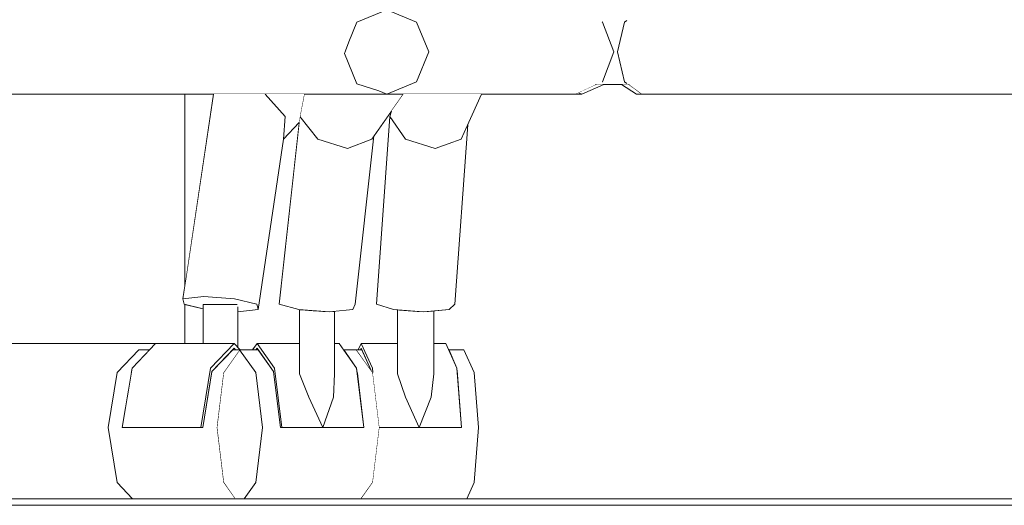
# Model space of a CAD drawing. Header units: millimetres. Extents: x -30280 to 100171, y -17460 to 4378.
# Tile 269 of 281: x 83767 to 84072, y -9810 to -9660. Entities that reach past the tile are written whole.
import ezdxf

# ---------------------------------------------------------------- set-up
doc = ezdxf.new("R2010")
doc.units = ezdxf.units.MM
doc.header["$MEASUREMENT"] = 0
doc.linetypes.add('Wipeout_Contour', pattern=[1000, 0, -1000])
for name, color, linetype in [('Nuevo_08_E_Envans secs', 7, 'Continuous'), ('Nuevo_09_EI_Mobiliari general', 7, 'Continuous'), ('Nuevo_14_PAV_Soft Light Grey 0554', 7, 'Continuous'), ('Nuevo_Ventanas Archicad', 7, 'Continuous')]:
    doc.layers.add(name, color=color, linetype=linetype)
for name, color, linetype, lineweight in [('Nuevo_09_EI_Mobiliari general_Pluma_Nº__1', 7, 'Continuous', 5), ('Nuevo_09_EI_Mobiliari general_Pluma_Nº__24', 252, 'Continuous', 5), ('Nuevo_14_PAV_Soft Light Grey 0554_Pluma_Nº__29', 7, 'Continuous', 20), ('Nuevo_Ventanas Archicad_Pluma_Nº__1', 7, 'Continuous', 5)]:
    doc.layers.add(name, color=color, linetype=linetype, lineweight=lineweight)

# ---------------------------------------------------------------- blocks, each defined once
blk = doc.blocks.new('Elem Sección_251_3', base_point=(91863.52, -13459.98))
at = {"color": 254, "linetype": 'Wipeout_Contour', "lineweight": 0, "ltscale": 253143.62769}
blk.add_wipeout([(83818.41, -9742.09), (83827.26, -9682.98), (83818.41, -9682.98)], dxfattribs=at).dxf.layer = 'Nuevo_Ventanas Archicad'
at = {"color": 254, "linetype": 'Wipeout_Contour', "lineweight": 0, "ltscale": 759694.96607}
blk.add_wipeout([(83834.76, -9750.23), (83834.76, -9759.98), (83853.85, -9759.98), (83853.85, -9749.57), (83853.66, -9749.55), (83847.52, -9747.88), (83853.75, -9691.8), (83848.9, -9696.86), (83841.01, -9749.55)], dxfattribs=at).dxf.layer = 'Nuevo_Ventanas Archicad'
at = {"color": 254, "linetype": 'Wipeout_Contour', "lineweight": 0, "ltscale": 337547.522932}
blk.add_wipeout([(83818.41, -9759.98), (83824.05, -9759.98), (83824.05, -9749.31), (83818.41, -9747.94)], dxfattribs=at).dxf.layer = 'Nuevo_Ventanas Archicad'
at = {"color": 254, "linetype": 'Wipeout_Contour', "lineweight": 0, "ltscale": 1096042.197567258}
blk.add_wipeout([(83668.56, -9802.95), (83657.06, -9807.98), (83802.24, -9807.98), (83797.43, -9802.95), (83794.64, -9785.98), (83797.43, -9769.01), (83804.15, -9761.98), (83807.44, -9761.98), (83809.35, -9759.98), (83674.92, -9759.98), (83674.92, -9782.08), (83676.45, -9785.98), (83675.21, -9785.98)], dxfattribs=at).dxf.layer = 'Nuevo_Ventanas Archicad'
at = {"color": 254, "linetype": 'Wipeout_Contour', "lineweight": 0, "ltscale": 1096071.866756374}
blk.add_wipeout([(83674.92, -9749.2), (83674.92, -9759.98), (83818.41, -9759.98), (83818.41, -9747.94), (83818.14, -9747.88), (83817.8, -9746.2), (83818.41, -9742.09), (83818.41, -9682.98), (83737.95, -9682.98), (83699.62, -9699.75), (83681.55, -9750.25), (83680.44, -9750.08), (83680.38, -9750.25)], dxfattribs=at).dxf.layer = 'Nuevo_Ventanas Archicad'
at = {"color": 254, "linetype": 'Wipeout_Contour', "lineweight": 0, "ltscale": 422017.299741}
blk.add_wipeout([(83840.73, -9759.98), (83834.76, -9759.98), (83834.76, -9761.18), (83835.53, -9761.98), (83839.31, -9761.98)], dxfattribs=at).dxf.layer = 'Nuevo_Ventanas Archicad'
at = {"layer": 'Nuevo_Ventanas Archicad_Pluma_Nº__1', "color": 7, "linetype": 'Continuous', "lineweight": 5}
for p, q in [((83818.41, -9682.98), (83818.41, -9742.09)), ((83818.41, -9747.94), (83818.41, -9759.98)), ((83809.35, -9759.98), (83674.92, -9759.98))]:
    blk.add_line(p, q, dxfattribs=at)
blk = doc.blocks.new('Elem Sección_291_3', base_point=(91863.52, -13459.98))
at = {"color": 254, "linetype": 'Wipeout_Contour', "lineweight": 0, "ltscale": 2283097.822664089}
blk.add_wipeout([(83900.05, -9749.55), (83895.33, -9749.97), (83895.33, -9759.98), (83899.03, -9759.98), (83899.94, -9761.98), (83904.63, -9761.98), (83907.84, -9769.01), (83909.16, -9785.98), (83907.84, -9802.95), (83905.54, -9807.98), (84146.63, -9807.98), (84138.11, -9802.95), (84133.18, -9785.98), (84138.11, -9769.01), (84143.16, -9766.02), (84143.16, -9749.97), (84139.75, -9750.25), (84136.5, -9749.55), (84122.72, -9697.6), (84097.94, -9682.98), (83958.01, -9682.98), (83953.35, -9679.98), (83947.86, -9679.98), (83941.09, -9682.98), (83910.14, -9682.98), (83905.83, -9692.44), (83901.87, -9747.88)], dxfattribs=at).dxf.layer = 'Nuevo_08_E_Envans secs'
at = {"color": 254, "linetype": 'Wipeout_Contour', "lineweight": 0, "ltscale": 1266577.301644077}
blk.add_wipeout([(83870.29, -9749.55), (83864.7, -9750.1), (83864.7, -9759.98), (83866.06, -9759.98), (83867.48, -9761.98), (83871.97, -9761.98), (83872.88, -9759.98), (83884.13, -9759.98), (83884.13, -9749.65), (83882.88, -9749.55), (83877.59, -9747.88), (83881.73, -9689.89), (83882.23, -9688.29), (83876.81, -9695.93), (83871.04, -9747.88)], dxfattribs=at).dxf.layer = 'Nuevo_08_E_Envans secs'
blk = doc.blocks.new('Elem Sección_292_3', base_point=(91863.52, -13459.98))
at = {"color": 254, "linetype": 'Wipeout_Contour', "lineweight": 0, "ltscale": 1352067.91785732}
blk.add_wipeout([(83944.81, -9659.79), (83947.41, -9660.72), (83947.54, -9660.78), (83950.99, -9669.98), (83947.54, -9679.17), (83947.41, -9679.23), (83945.33, -9679.98), (83955.69, -9679.98), (83955.02, -9679.71), (83954.29, -9679.17), (83952.16, -9669.98), (83954.29, -9660.78), (83955.02, -9660.25), (83959.61, -9658.4), (83959.61, -9509.98), (83944.81, -9509.98)], dxfattribs=at).dxf.layer = 'Nuevo_09_EI_Mobiliari general'
at = {"color": 254, "linetype": 'Wipeout_Contour', "lineweight": 0, "ltscale": 337661.007778}
blk.add_wipeout([(83847.52, -9747.88), (83853.66, -9749.55), (83859.52, -9696.86), (83853.96, -9689.89)], dxfattribs=at).dxf.layer = 'Nuevo_09_EI_Mobiliari general'
at = {"color": 254, "linetype": 'Wipeout_Contour', "lineweight": 0, "ltscale": 337711.751116}
blk.add_wipeout([(83840.29, -9802.95), (83836.72, -9807.98), (83872.91, -9807.98), (83876.48, -9802.95)], dxfattribs=at).dxf.layer = 'Nuevo_09_EI_Mobiliari general'
at = {"color": 254, "linetype": 'Wipeout_Contour', "lineweight": 0, "ltscale": 506872.736166}
blk.add_wipeout([(83938.82, -9656.98), (83880.79, -9656.98), (83889.98, -9660.78), (83947.54, -9660.78), (83947.41, -9660.72), (83944.81, -9659.79)], dxfattribs=at).dxf.layer = 'Nuevo_09_EI_Mobiliari general'
at = {"color": 254, "linetype": 'Wipeout_Contour', "lineweight": 0, "ltscale": 591894.237162}
blk.add_wipeout([(83954.29, -9679.17), (83955.02, -9679.71), (83955.69, -9679.98), (83955.38, -9679.98), (83959.43, -9682.98), (84112.89, -9682.98), (84108.33, -9679.17)], dxfattribs=at).dxf.layer = 'Nuevo_09_EI_Mobiliari general'
at = {"color": 254, "linetype": 'Wipeout_Contour', "lineweight": 0, "ltscale": 253240.67542}
blk.add_wipeout([(83855.28, -9682.98), (83853.96, -9689.89), (83858.87, -9682.98)], dxfattribs=at).dxf.layer = 'Nuevo_09_EI_Mobiliari general'
at = {"color": 254, "linetype": 'Wipeout_Contour', "lineweight": 0, "ltscale": 337692.571024}
blk.add_wipeout([(83853.66, -9749.55), (83863.1, -9750.25), (83868.71, -9699.75), (83859.52, -9696.86)], dxfattribs=at).dxf.layer = 'Nuevo_09_EI_Mobiliari general'
at = {"layer": 'Nuevo_09_EI_Mobiliari general_Pluma_Nº__1', "color": 7, "linetype": 'Continuous', "lineweight": 5}
blk.add_line((84112.89, -9682.98), (83959.43, -9682.98), dxfattribs=at)
at = {"color": 254, "linetype": 'Wipeout_Contour', "lineweight": 0, "ltscale": 337436.562259}
blk.add_wipeout([(83732.14, -9656.98), (83732.86, -9660.78), (83871.59, -9660.78), (83880.79, -9656.98)], dxfattribs=at).dxf.layer = 'Nuevo_09_EI_Mobiliari general'
at = {"color": 254, "linetype": 'Wipeout_Contour', "lineweight": 0, "ltscale": 337901.342755}
blk.add_wipeout([(83889.98, -9660.78), (83893.79, -9669.98), (83950.99, -9669.98), (83947.54, -9660.78)], dxfattribs=at).dxf.layer = 'Nuevo_09_EI_Mobiliari general'
at = {"color": 254, "linetype": 'Wipeout_Contour', "lineweight": 0, "ltscale": 337725.647555}
blk.add_wipeout([(83863.1, -9750.25), (83870.29, -9749.55), (83876.15, -9696.86), (83868.71, -9699.75)], dxfattribs=at).dxf.layer = 'Nuevo_09_EI_Mobiliari general'
at = {"color": 254, "linetype": 'Wipeout_Contour', "lineweight": 0, "ltscale": 337685.962346}
blk.add_wipeout([(83856.69, -9749.78), (83853.85, -9749.57), (83853.85, -9769.36), (83856.69, -9776.58)], dxfattribs=at).dxf.layer = 'Nuevo_09_EI_Mobiliari general'
at = {"layer": 'Nuevo_09_EI_Mobiliari general_Pluma_Nº__1', "color": 7, "linetype": 'Continuous', "lineweight": 5}
for p, q in [((83947.41, -9660.72), (83947.54, -9660.78)), ((83847.52, -9747.88), (83853.66, -9749.55))]:
    blk.add_line(p, q, dxfattribs=at)
at = {"layer": 'Nuevo_09_EI_Mobiliari general_Pluma_Nº__24', "color": 252, "linetype": 'Continuous', "lineweight": 5}
blk.add_line((83880.79, -9656.98), (83889.98, -9660.78), dxfattribs=at)
at = {"color": 254, "linetype": 'Wipeout_Contour', "lineweight": 0, "ltscale": 421853.065684}
blk.add_wipeout([(83871.59, -9660.78), (83732.86, -9660.78), (83734.6, -9669.98), (83867.94, -9669.98), (83869.08, -9666.86)], dxfattribs=at).dxf.layer = 'Nuevo_09_EI_Mobiliari general'
at = {"color": 254, "linetype": 'Wipeout_Contour', "lineweight": 0, "ltscale": 337905.551866}
blk.add_wipeout([(83893.79, -9669.98), (83889.98, -9679.17), (83947.54, -9679.17), (83950.99, -9669.98)], dxfattribs=at).dxf.layer = 'Nuevo_09_EI_Mobiliari general'
at = {"color": 254, "linetype": 'Wipeout_Contour', "lineweight": 0, "ltscale": 337740.829146}
blk.add_wipeout([(83876.15, -9696.86), (83870.29, -9749.55), (83871.04, -9747.88), (83876.81, -9695.93)], dxfattribs=at).dxf.layer = 'Nuevo_09_EI_Mobiliari general'
at = {"color": 254, "linetype": 'Wipeout_Contour', "lineweight": 0, "ltscale": 337702.23505}
blk.add_wipeout([(83861.04, -9750.1), (83856.69, -9749.78), (83856.69, -9776.58), (83861.04, -9785.98)], dxfattribs=at).dxf.layer = 'Nuevo_09_EI_Mobiliari general'
at = {"color": 254, "linetype": 'Wipeout_Contour', "lineweight": 0, "ltscale": 337722.877393}
blk.add_wipeout([(83864.7, -9750.1), (83864.36, -9750.13), (83864.36, -9776.58), (83864.7, -9769.36)], dxfattribs=at).dxf.layer = 'Nuevo_09_EI_Mobiliari general'
at = {"layer": 'Nuevo_09_EI_Mobiliari general_Pluma_Nº__1', "color": 7, "linetype": 'Continuous', "lineweight": 5}
blk.add_line((83870.29, -9749.55), (83871.04, -9747.88), dxfattribs=at)
at = {"layer": 'Nuevo_09_EI_Mobiliari general_Pluma_Nº__24', "color": 252, "linetype": 'Continuous', "lineweight": 5}
for p, q in [((83880.79, -9656.98), (83871.59, -9660.78)), ((83889.98, -9660.78), (83893.79, -9669.98))]:
    blk.add_line(p, q, dxfattribs=at)
at = {"color": 254, "linetype": 'Wipeout_Contour', "lineweight": 0, "ltscale": 338341.366945}
blk.add_wipeout([(83954.29, -9660.78), (83952.16, -9669.98), (84107.61, -9669.98), (84111.15, -9660.78)], dxfattribs=at).dxf.layer = 'Nuevo_09_EI_Mobiliari general'
at = {"color": 254, "linetype": 'Wipeout_Contour', "lineweight": 0, "ltscale": 421859.5255}
blk.add_wipeout([(83867.94, -9669.98), (83734.6, -9669.98), (83736.34, -9679.17), (83871.32, -9679.17), (83867.79, -9670.41)], dxfattribs=at).dxf.layer = 'Nuevo_09_EI_Mobiliari general'
at = {"color": 254, "linetype": 'Wipeout_Contour', "lineweight": 0, "ltscale": 591389.598293}
blk.add_wipeout([(83889.98, -9679.17), (83880.79, -9682.98), (83939.23, -9682.98), (83945.78, -9679.98), (83945.33, -9679.98), (83947.41, -9679.23), (83947.54, -9679.17)], dxfattribs=at).dxf.layer = 'Nuevo_09_EI_Mobiliari general'
at = {"color": 254, "linetype": 'Wipeout_Contour', "lineweight": 0, "ltscale": 337673.054821}
blk.add_wipeout([(83858.87, -9682.98), (83853.96, -9689.89), (83859.52, -9696.86), (83869.37, -9682.98)], dxfattribs=at).dxf.layer = 'Nuevo_09_EI_Mobiliari general'
at = {"color": 254, "linetype": 'Wipeout_Contour', "lineweight": 0, "ltscale": 422145.343707}
blk.add_wipeout([(83861.04, -9785.98), (83864.36, -9776.58), (83864.36, -9750.13), (83863.1, -9750.25), (83861.04, -9750.1)], dxfattribs=at).dxf.layer = 'Nuevo_09_EI_Mobiliari general'
at = {"layer": 'Nuevo_09_EI_Mobiliari general_Pluma_Nº__1', "color": 7, "linetype": 'Continuous', "lineweight": 5}
for p, q in [((83945.78, -9679.98), (83939.23, -9682.98)), ((83947.54, -9679.17), (83947.41, -9679.23)), ((83847.52, -9747.88), (83853.96, -9689.89)), ((83853.66, -9749.55), (83863.1, -9750.25)), ((83863.1, -9750.25), (83870.29, -9749.55))]:
    blk.add_line(p, q, dxfattribs=at)
at = {"layer": 'Nuevo_09_EI_Mobiliari general_Pluma_Nº__24', "color": 252, "linetype": 'Continuous', "lineweight": 5}
blk.add_line((83893.79, -9669.98), (83889.98, -9679.17), dxfattribs=at)
at = {"layer": 'Nuevo_09_EI_Mobiliari general_Pluma_Nº__24', "color": 252, "linetype": 'Continuous', "lineweight": 5, "flags": 128}
blk.add_lwpolyline([(83871.59, -9660.78), (83869.08, -9666.86), (83867.79, -9670.41)], dxfattribs=at)
at = {"color": 254, "linetype": 'Wipeout_Contour', "lineweight": 0, "ltscale": 507379.522055}
blk.add_wipeout([(83955.02, -9660.25), (83954.29, -9660.78), (84111.15, -9660.78), (84116.87, -9656.98), (83960.9, -9656.98), (83959.61, -9658.4)], dxfattribs=at).dxf.layer = 'Nuevo_09_EI_Mobiliari general'
at = {"color": 254, "linetype": 'Wipeout_Contour', "lineweight": 0, "ltscale": 338342.756975}
blk.add_wipeout([(83952.16, -9669.98), (83954.29, -9679.17), (84108.33, -9679.17), (84107.61, -9669.98)], dxfattribs=at).dxf.layer = 'Nuevo_09_EI_Mobiliari general'
at = {"color": 254, "linetype": 'Wipeout_Contour', "lineweight": 0, "ltscale": 337710.257015}
blk.add_wipeout([(83869.37, -9682.98), (83859.52, -9696.86), (83868.71, -9699.75), (83880.61, -9682.98)], dxfattribs=at).dxf.layer = 'Nuevo_09_EI_Mobiliari general'
at = {"color": 254, "linetype": 'Wipeout_Contour', "lineweight": 0, "ltscale": 337717.839602}
blk.add_wipeout([(83876.48, -9802.95), (83878.54, -9785.98), (83842.36, -9785.98), (83840.29, -9802.95)], dxfattribs=at).dxf.layer = 'Nuevo_09_EI_Mobiliari general'
at = {"layer": 'Nuevo_09_EI_Mobiliari general_Pluma_Nº__1', "color": 7, "linetype": 'Continuous', "lineweight": 5}
for p, q in [((83954.29, -9660.78), (83955.02, -9660.25)), ((83947.54, -9660.78), (83950.99, -9669.98)), ((83952.16, -9669.98), (83954.29, -9660.78)), ((83950.99, -9669.98), (83947.54, -9679.17)), ((83954.29, -9679.17), (83952.16, -9669.98)), ((83945.33, -9679.98), (83955.69, -9679.98)), ((83955.02, -9679.71), (83954.29, -9679.17)), ((83959.43, -9682.98), (83955.38, -9679.98)), ((83853.96, -9689.89), (83859.52, -9696.86)), ((83872.91, -9807.98), (83876.48, -9802.95))]:
    blk.add_line(p, q, dxfattribs=at)
at = {"color": 254, "linetype": 'Wipeout_Contour', "lineweight": 0, "ltscale": 422180.658961}
blk.add_wipeout([(83880.61, -9682.98), (83868.71, -9699.75), (83876.15, -9696.86), (83886, -9682.98), (83880.79, -9682.98)], dxfattribs=at).dxf.layer = 'Nuevo_09_EI_Mobiliari general'
at = {"color": 254, "linetype": 'Wipeout_Contour', "lineweight": 0, "ltscale": 422061.982617}
blk.add_wipeout([(83845.87, -9769.01), (83840.29, -9769.01), (83842.36, -9785.98), (83847.93, -9785.98), (83845.9, -9769.26)], dxfattribs=at).dxf.layer = 'Nuevo_09_EI_Mobiliari general'
at = {"color": 254, "linetype": 'Wipeout_Contour', "lineweight": 0, "ltscale": 337772.240847}
blk.add_wipeout([(83876.48, -9769.01), (83871.64, -9769.01), (83873.7, -9785.98), (83878.54, -9785.98)], dxfattribs=at).dxf.layer = 'Nuevo_09_EI_Mobiliari general'
at = {"layer": 'Nuevo_09_EI_Mobiliari general_Pluma_Nº__1', "color": 7, "linetype": 'Continuous', "lineweight": 5}
for p, q in [((83871.04, -9747.88), (83876.81, -9695.93)), ((83859.52, -9696.86), (83868.71, -9699.75)), ((83868.71, -9699.75), (83876.15, -9696.86)), ((83876.48, -9802.95), (83878.54, -9785.98))]:
    blk.add_line(p, q, dxfattribs=at)
at = {"color": 254, "linetype": 'Wipeout_Contour', "lineweight": 0, "ltscale": 506317.476298}
blk.add_wipeout([(83871.32, -9679.17), (83736.34, -9679.17), (83737.06, -9682.98), (83880.79, -9682.98), (83878.31, -9681.95), (83871.59, -9679.84)], dxfattribs=at).dxf.layer = 'Nuevo_09_EI_Mobiliari general'
at = {"color": 254, "linetype": 'Wipeout_Contour', "lineweight": 0, "ltscale": 422042.302233}
blk.add_wipeout([(83835.3, -9761.98), (83840.29, -9769.01), (83845.87, -9769.01), (83845.82, -9768.65), (83841.09, -9761.98)], dxfattribs=at).dxf.layer = 'Nuevo_09_EI_Mobiliari general'
at = {"color": 254, "linetype": 'Wipeout_Contour', "lineweight": 0, "ltscale": 422191.992808}
blk.add_wipeout([(83871.49, -9761.98), (83867.48, -9761.98), (83871.47, -9767.59), (83871.64, -9769.01), (83876.48, -9769.01)], dxfattribs=at).dxf.layer = 'Nuevo_09_EI_Mobiliari general'
at = {"layer": 'Nuevo_09_EI_Mobiliari general_Pluma_Nº__1', "color": 7, "linetype": 'Continuous', "lineweight": 5}
for p, q in [((83737.06, -9682.98), (83880.79, -9682.98)), ((83855.28, -9682.98), (83853.96, -9689.89)), ((83876.15, -9696.86), (83886, -9682.98)), ((83880.79, -9682.98), (83939.23, -9682.98)), ((83878.54, -9785.98), (83876.48, -9769.01))]:
    blk.add_line(p, q, dxfattribs=at)
at = {"layer": 'Nuevo_09_EI_Mobiliari general_Pluma_Nº__24', "color": 252, "linetype": 'Continuous', "lineweight": 5}
for p, q in [((83867.79, -9670.41), (83871.59, -9679.84)), ((83889.98, -9679.17), (83880.79, -9682.98))]:
    blk.add_line(p, q, dxfattribs=at)
at = {"layer": 'Nuevo_09_EI_Mobiliari general_Pluma_Nº__24', "color": 252, "linetype": 'Continuous', "lineweight": 5, "flags": 128}
blk.add_lwpolyline([(83871.59, -9679.84), (83878.31, -9681.95), (83880.79, -9682.98)], dxfattribs=at)
at = {"color": 254, "linetype": 'Wipeout_Contour', "lineweight": 0, "ltscale": 759643.123144}
blk.add_wipeout([(83828.25, -9785.98), (83830.32, -9802.95), (83833.89, -9807.98), (83836.72, -9807.98), (83840.29, -9802.95), (83842.36, -9785.98), (83840.29, -9769.01), (83835.3, -9761.98), (83830.32, -9769.01)], dxfattribs=at).dxf.layer = 'Nuevo_09_EI_Mobiliari general'
at = {"color": 254, "linetype": 'Wipeout_Contour', "lineweight": 0, "ltscale": 506527.306692}
blk.add_wipeout([(83846.14, -9767.59), (83848.37, -9785.98), (83861.04, -9785.98), (83856.69, -9776.58), (83853.85, -9769.36), (83853.85, -9767.59)], dxfattribs=at).dxf.layer = 'Nuevo_09_EI_Mobiliari general'
at = {"layer": 'Nuevo_09_EI_Mobiliari general_Pluma_Nº__1', "color": 7, "linetype": 'Continuous', "lineweight": 5}
for p, q in [((83835.3, -9761.98), (83830.32, -9769.01)), ((83830.32, -9769.01), (83828.25, -9785.98)), ((83853.85, -9769.36), (83856.69, -9776.58)), ((83828.25, -9785.98), (83830.32, -9802.95)), ((83830.32, -9802.95), (83833.89, -9807.98)), ((83836.72, -9807.98), (83840.29, -9802.95))]:
    blk.add_line(p, q, dxfattribs=at)
at = {"color": 254, "linetype": 'Wipeout_Contour', "lineweight": 0, "ltscale": 337660.394992}
blk.add_wipeout([(83840.73, -9759.98), (83846.14, -9767.59), (83853.85, -9767.59), (83853.85, -9759.98)], dxfattribs=at).dxf.layer = 'Nuevo_09_EI_Mobiliari general'
at = {"color": 254, "linetype": 'Wipeout_Contour', "lineweight": 0, "ltscale": 506607.043104}
blk.add_wipeout([(83861.04, -9785.98), (83873.7, -9785.98), (83871.47, -9767.59), (83864.7, -9767.59), (83864.7, -9769.36), (83864.36, -9776.58)], dxfattribs=at).dxf.layer = 'Nuevo_09_EI_Mobiliari general'
at = {"layer": 'Nuevo_09_EI_Mobiliari general_Pluma_Nº__1', "color": 7, "linetype": 'Continuous', "lineweight": 5}
for p, q in [((83853.85, -9769.36), (83853.85, -9749.57)), ((83864.36, -9776.58), (83864.7, -9769.36)), ((83856.69, -9776.58), (83861.04, -9785.98)), ((83861.04, -9785.98), (83864.36, -9776.58))]:
    blk.add_line(p, q, dxfattribs=at)
at = {"color": 254, "linetype": 'Wipeout_Contour', "lineweight": 0, "ltscale": 337733.48368}
blk.add_wipeout([(83864.7, -9767.59), (83871.47, -9767.59), (83866.06, -9759.98), (83864.7, -9759.98)], dxfattribs=at).dxf.layer = 'Nuevo_09_EI_Mobiliari general'
at = {"color": 254, "linetype": 'Wipeout_Contour', "lineweight": 0, "ltscale": 253221.408225}
blk.add_wipeout([(83840.73, -9761.48), (83840.38, -9761.98), (83841.09, -9761.98)], dxfattribs=at).dxf.layer = 'Nuevo_09_EI_Mobiliari general'
at = {"layer": 'Nuevo_09_EI_Mobiliari general_Pluma_Nº__1', "color": 7, "linetype": 'Continuous', "lineweight": 5}
for p, q in [((83864.7, -9769.36), (83864.7, -9750.1)), ((83866.06, -9759.98), (83864.7, -9759.98)), ((83871.47, -9767.59), (83866.06, -9759.98)), ((83871.49, -9761.98), (83867.48, -9761.98)), ((83876.48, -9769.01), (83871.49, -9761.98)), ((83873.7, -9785.98), (83871.47, -9767.59))]:
    blk.add_line(p, q, dxfattribs=at)
at = {"color": 254, "linetype": 'Wipeout_Contour', "lineweight": 0, "ltscale": 675287.197824}
blk.add_wipeout([(83839.31, -9761.98), (83840.38, -9761.98), (83840.73, -9761.48), (83845.82, -9768.65), (83847.93, -9785.98), (83848.37, -9785.98), (83846.14, -9767.59), (83840.73, -9759.98)], dxfattribs=at).dxf.layer = 'Nuevo_09_EI_Mobiliari general'
at = {"layer": 'Nuevo_09_EI_Mobiliari general_Pluma_Nº__1', "color": 7, "linetype": 'Continuous', "lineweight": 5}
for p, q in [((83840.73, -9759.98), (83839.31, -9761.98)), ((83846.14, -9767.59), (83840.73, -9759.98)), ((83853.85, -9759.98), (83840.73, -9759.98)), ((83840.29, -9769.01), (83835.3, -9761.98)), ((83841.09, -9761.98), (83835.3, -9761.98)), ((83840.38, -9761.98), (83840.73, -9761.48)), ((83840.73, -9761.48), (83845.82, -9768.65)), ((83842.36, -9785.98), (83840.29, -9769.01)), ((83845.82, -9768.65), (83847.93, -9785.98)), ((83848.37, -9785.98), (83846.14, -9767.59)), ((83840.29, -9802.95), (83842.36, -9785.98)), ((83847.93, -9785.98), (83848.37, -9785.98)), ((83873.7, -9785.98), (83848.37, -9785.98))]:
    blk.add_line(p, q, dxfattribs=at)
blk = doc.blocks.new('Elem Sección_293_3', base_point=(91863.52, -13459.98))
at = {"color": 254, "linetype": 'Wipeout_Contour', "lineweight": 0, "ltscale": 338051.547233}
blk.add_wipeout([(83953.35, -9679.98), (83958.01, -9682.98), (83959.43, -9682.98), (83955.38, -9679.98)], dxfattribs=at).dxf.layer = 'Nuevo_09_EI_Mobiliari general'
at = {"color": 254, "linetype": 'Wipeout_Contour', "lineweight": 0, "ltscale": 337547.012572}
blk.add_wipeout([(83827.26, -9682.98), (83817.8, -9746.2), (83824.25, -9745.5), (83833.62, -9682.98)], dxfattribs=at).dxf.layer = 'Nuevo_09_EI_Mobiliari general'
at = {"color": 254, "linetype": 'Wipeout_Contour', "lineweight": 0, "ltscale": 253490.426634}
blk.add_wipeout([(83939.23, -9682.98), (83941.09, -9682.98), (83940.15, -9682.55)], dxfattribs=at).dxf.layer = 'Nuevo_09_EI_Mobiliari general'
at = {"color": 254, "linetype": 'Wipeout_Contour', "lineweight": 0, "ltscale": 337774.443396}
blk.add_wipeout([(83877.59, -9747.88), (83882.88, -9749.55), (83886.64, -9696.86), (83881.73, -9689.89)], dxfattribs=at).dxf.layer = 'Nuevo_09_EI_Mobiliari general'
at = {"color": 254, "linetype": 'Wipeout_Contour', "lineweight": 0, "ltscale": 421848.456605}
blk.add_wipeout([(83804.15, -9761.98), (83797.43, -9769.01), (83801.84, -9769.01), (83802.07, -9767.59), (83807.44, -9761.98)], dxfattribs=at).dxf.layer = 'Nuevo_09_EI_Mobiliari general'
at = {"color": 254, "linetype": 'Wipeout_Contour', "lineweight": 0, "ltscale": 253319.978861}
blk.add_wipeout([(83871.49, -9761.98), (83876.01, -9768.35), (83873.11, -9761.98)], dxfattribs=at).dxf.layer = 'Nuevo_09_EI_Mobiliari general'
at = {"color": 254, "linetype": 'Wipeout_Contour', "lineweight": 0, "ltscale": 337532.047034}
blk.add_wipeout([(83794.64, -9785.98), (83797.43, -9802.95), (83830.32, -9802.95), (83828.25, -9785.98)], dxfattribs=at).dxf.layer = 'Nuevo_09_EI_Mobiliari general'
at = {"color": 254, "linetype": 'Wipeout_Contour', "lineweight": 0, "ltscale": 337847.152921}
blk.add_wipeout([(83872.91, -9807.98), (83905.54, -9807.98), (83907.84, -9802.95), (83876.48, -9802.95)], dxfattribs=at).dxf.layer = 'Nuevo_09_EI_Mobiliari general'
at = {"layer": 'Nuevo_09_EI_Mobiliari general_Pluma_Nº__1', "color": 7, "linetype": 'Continuous', "lineweight": 5}
for p, q in [((83958.01, -9682.98), (83953.35, -9679.98)), ((83959.43, -9682.98), (83958.01, -9682.98))]:
    blk.add_line(p, q, dxfattribs=at)
at = {"color": 254, "linetype": 'Wipeout_Contour', "lineweight": 0, "ltscale": 338000.767304}
blk.add_wipeout([(83945.78, -9679.98), (83940.15, -9682.55), (83941.09, -9682.98), (83947.86, -9679.98)], dxfattribs=at).dxf.layer = 'Nuevo_09_EI_Mobiliari general'
at = {"color": 254, "linetype": 'Wipeout_Contour', "lineweight": 0, "ltscale": 337578.674233}
blk.add_wipeout([(83833.62, -9682.98), (83824.25, -9745.5), (83833.73, -9746.2), (83843.2, -9682.98)], dxfattribs=at).dxf.layer = 'Nuevo_09_EI_Mobiliari general'
at = {"color": 254, "linetype": 'Wipeout_Contour', "lineweight": 0, "ltscale": 253319.864474}
blk.add_wipeout([(83881.73, -9689.89), (83882.87, -9687.4), (83882.23, -9688.29)], dxfattribs=at).dxf.layer = 'Nuevo_09_EI_Mobiliari general'
at = {"color": 254, "linetype": 'Wipeout_Contour', "lineweight": 0, "ltscale": 337804.339104}
blk.add_wipeout([(83882.88, -9749.55), (83892.18, -9750.25), (83895.79, -9699.75), (83886.64, -9696.86)], dxfattribs=at).dxf.layer = 'Nuevo_09_EI_Mobiliari general'
at = {"color": 254, "linetype": 'Wipeout_Contour', "lineweight": 0, "ltscale": 337466.903029}
blk.add_wipeout([(83794.64, -9785.98), (83799.05, -9785.98), (83801.84, -9769.01), (83797.43, -9769.01)], dxfattribs=at).dxf.layer = 'Nuevo_09_EI_Mobiliari general'
at = {"color": 254, "linetype": 'Wipeout_Contour', "lineweight": 0, "ltscale": 337550.281838}
blk.add_wipeout([(83830.32, -9802.95), (83797.43, -9802.95), (83802.24, -9807.98), (83833.89, -9807.98)], dxfattribs=at).dxf.layer = 'Nuevo_09_EI_Mobiliari general'
at = {"layer": 'Nuevo_09_EI_Mobiliari general_Pluma_Nº__1', "color": 7, "linetype": 'Continuous', "lineweight": 5}
for p, q in [((83941.09, -9682.98), (83947.86, -9679.98)), ((83939.23, -9682.98), (83941.09, -9682.98)), ((83940.15, -9682.55), (83941.09, -9682.98)), ((83797.43, -9769.01), (83794.64, -9785.98)), ((83794.64, -9785.98), (83797.43, -9802.95)), ((83797.43, -9802.95), (83802.24, -9807.98))]:
    blk.add_line(p, q, dxfattribs=at)
at = {"color": 254, "linetype": 'Wipeout_Contour', "lineweight": 0, "ltscale": 422012.004028}
blk.add_wipeout([(83843.2, -9682.98), (83833.73, -9746.2), (83840.67, -9747.88), (83849.35, -9689.89), (83843.25, -9682.98)], dxfattribs=at).dxf.layer = 'Nuevo_09_EI_Mobiliari general'
at = {"color": 254, "linetype": 'Wipeout_Contour', "lineweight": 0, "ltscale": 337838.474299}
blk.add_wipeout([(83892.18, -9750.25), (83900.05, -9749.55), (83903.81, -9696.86), (83895.79, -9699.75)], dxfattribs=at).dxf.layer = 'Nuevo_09_EI_Mobiliari general'
at = {"color": 254, "linetype": 'Wipeout_Contour', "lineweight": 0, "ltscale": 337805.494215}
blk.add_wipeout([(83886.57, -9749.83), (83884.13, -9749.65), (83884.13, -9769.36), (83886.57, -9776.58)], dxfattribs=at).dxf.layer = 'Nuevo_09_EI_Mobiliari general'
at = {"layer": 'Nuevo_09_EI_Mobiliari general_Pluma_Nº__1', "color": 7, "linetype": 'Continuous', "lineweight": 5}
blk.add_line((83877.59, -9747.88), (83882.88, -9749.55), dxfattribs=at)
at = {"color": 254, "linetype": 'Wipeout_Contour', "lineweight": 0, "ltscale": 422218.628358}
blk.add_wipeout([(83882.87, -9687.4), (83881.73, -9689.89), (83886.64, -9696.86), (83892.97, -9682.98), (83886, -9682.98)], dxfattribs=at).dxf.layer = 'Nuevo_09_EI_Mobiliari general'
at = {"color": 254, "linetype": 'Wipeout_Contour', "lineweight": 0, "ltscale": 337626.581149}
blk.add_wipeout([(83840.67, -9747.88), (83841.01, -9749.55), (83848.9, -9696.86), (83849.35, -9689.89)], dxfattribs=at).dxf.layer = 'Nuevo_09_EI_Mobiliari general'
at = {"color": 254, "linetype": 'Wipeout_Contour', "lineweight": 0, "ltscale": 337856.974127}
blk.add_wipeout([(83900.05, -9749.55), (83901.87, -9747.88), (83905.83, -9692.44), (83903.81, -9696.86)], dxfattribs=at).dxf.layer = 'Nuevo_09_EI_Mobiliari general'
at = {"color": 254, "linetype": 'Wipeout_Contour', "lineweight": 0, "ltscale": 337820.859125}
blk.add_wipeout([(83890.86, -9750.15), (83886.57, -9749.83), (83886.57, -9776.58), (83890.86, -9785.98)], dxfattribs=at).dxf.layer = 'Nuevo_09_EI_Mobiliari general'
at = {"color": 254, "linetype": 'Wipeout_Contour', "lineweight": 0, "ltscale": 337843.56063}
blk.add_wipeout([(83895.33, -9749.97), (83894.49, -9750.05), (83894.49, -9776.58), (83895.33, -9769.36)], dxfattribs=at).dxf.layer = 'Nuevo_09_EI_Mobiliari general'
at = {"layer": 'Nuevo_09_EI_Mobiliari general_Pluma_Nº__1', "color": 7, "linetype": 'Continuous', "lineweight": 5}
for p, q in [((83877.59, -9747.88), (83881.73, -9689.89)), ((83882.23, -9688.29), (83881.73, -9689.89)), ((83900.05, -9749.55), (83901.87, -9747.88))]:
    blk.add_line(p, q, dxfattribs=at)
at = {"color": 254, "linetype": 'Wipeout_Contour', "lineweight": 0, "ltscale": 337632.243322}
blk.add_wipeout([(83855.28, -9682.98), (83843.25, -9682.98), (83849.35, -9689.89), (83855.11, -9683.87)], dxfattribs=at).dxf.layer = 'Nuevo_09_EI_Mobiliari general'
at = {"color": 254, "linetype": 'Wipeout_Contour', "lineweight": 0, "ltscale": 422263.975153}
blk.add_wipeout([(83892.97, -9682.98), (83886.64, -9696.86), (83895.79, -9699.75), (83903.44, -9682.98), (83897.01, -9682.98)], dxfattribs=at).dxf.layer = 'Nuevo_09_EI_Mobiliari general'
at = {"color": 254, "linetype": 'Wipeout_Contour', "lineweight": 0, "ltscale": 928341.077389}
blk.add_wipeout([(83824.25, -9745.5), (83817.8, -9746.2), (83818.14, -9747.88), (83824.05, -9749.31), (83824.05, -9747.98), (83834.62, -9747.98), (83834.76, -9748.65), (83834.76, -9750.23), (83841.01, -9749.55), (83840.67, -9747.88), (83833.73, -9746.2)], dxfattribs=at).dxf.layer = 'Nuevo_09_EI_Mobiliari general'
at = {"color": 254, "linetype": 'Wipeout_Contour', "lineweight": 0, "ltscale": 422293.591919}
blk.add_wipeout([(83890.86, -9785.98), (83894.49, -9776.58), (83894.49, -9750.05), (83892.18, -9750.25), (83890.86, -9750.15)], dxfattribs=at).dxf.layer = 'Nuevo_09_EI_Mobiliari general'
at = {"layer": 'Nuevo_09_EI_Mobiliari general_Pluma_Nº__1', "color": 7, "linetype": 'Continuous', "lineweight": 5}
for p, q in [((83817.8, -9746.2), (83827.26, -9682.98)), ((83881.73, -9689.89), (83886.64, -9696.86)), ((83817.8, -9746.2), (83824.25, -9745.5)), ((83824.25, -9745.5), (83833.73, -9746.2)), ((83818.14, -9747.88), (83817.8, -9746.2)), ((83840.67, -9747.88), (83841.01, -9749.55)), ((83882.88, -9749.55), (83892.18, -9750.25)), ((83892.18, -9750.25), (83900.05, -9749.55))]:
    blk.add_line(p, q, dxfattribs=at)
at = {"color": 254, "linetype": 'Wipeout_Contour', "lineweight": 0, "ltscale": 422051.336324}
blk.add_wipeout([(83848.9, -9696.86), (83853.75, -9691.8), (83853.96, -9689.89), (83855.11, -9683.87), (83849.35, -9689.89)], dxfattribs=at).dxf.layer = 'Nuevo_09_EI_Mobiliari general'
at = {"color": 254, "linetype": 'Wipeout_Contour', "lineweight": 0, "ltscale": 337844.149665}
blk.add_wipeout([(83903.44, -9682.98), (83895.79, -9699.75), (83903.81, -9696.86), (83910.14, -9682.98)], dxfattribs=at).dxf.layer = 'Nuevo_09_EI_Mobiliari general'
at = {"color": 254, "linetype": 'Wipeout_Contour', "lineweight": 0, "ltscale": 337564.474067}
blk.add_wipeout([(83824.05, -9747.98), (83824.05, -9759.98), (83827.03, -9759.98), (83827.03, -9747.98)], dxfattribs=at).dxf.layer = 'Nuevo_09_EI_Mobiliari general'
at = {"color": 254, "linetype": 'Wipeout_Contour', "lineweight": 0, "ltscale": 337851.256091}
blk.add_wipeout([(83876.48, -9802.95), (83907.84, -9802.95), (83909.16, -9785.98), (83878.54, -9785.98)], dxfattribs=at).dxf.layer = 'Nuevo_09_EI_Mobiliari general'
at = {"layer": 'Nuevo_09_EI_Mobiliari general_Pluma_Nº__1', "color": 7, "linetype": 'Continuous', "lineweight": 5}
for p, q in [((83843.25, -9682.98), (83849.35, -9689.89)), ((83903.81, -9696.86), (83910.14, -9682.98)), ((83849.35, -9689.89), (83848.9, -9696.86)), ((83848.9, -9696.86), (83853.75, -9691.8)), ((83901.87, -9747.88), (83905.83, -9692.44)), ((83841.01, -9749.55), (83848.9, -9696.86)), ((83886.64, -9696.86), (83895.79, -9699.75)), ((83895.79, -9699.75), (83903.81, -9696.86)), ((83824.05, -9749.31), (83818.14, -9747.88)), ((83905.54, -9807.98), (83907.84, -9802.95))]:
    blk.add_line(p, q, dxfattribs=at)
at = {"color": 254, "linetype": 'Wipeout_Contour', "lineweight": 0, "ltscale": 337579.080807}
blk.add_wipeout([(83827.03, -9747.98), (83827.03, -9759.98), (83831.4, -9759.98), (83831.4, -9747.98)], dxfattribs=at).dxf.layer = 'Nuevo_09_EI_Mobiliari general'
at = {"color": 254, "linetype": 'Wipeout_Contour', "lineweight": 0, "ltscale": 675594.471941}
blk.add_wipeout([(83884.13, -9767.59), (83876.35, -9767.59), (83876.46, -9768.98), (83876.48, -9769.01), (83878.54, -9785.98), (83890.86, -9785.98), (83886.57, -9776.58), (83884.13, -9769.36)], dxfattribs=at).dxf.layer = 'Nuevo_09_EI_Mobiliari general'
at = {"color": 254, "linetype": 'Wipeout_Contour', "lineweight": 0, "ltscale": 337894.59023}
blk.add_wipeout([(83907.84, -9769.01), (83902.61, -9769.01), (83903.94, -9785.98), (83909.16, -9785.98)], dxfattribs=at).dxf.layer = 'Nuevo_09_EI_Mobiliari general'
at = {"layer": 'Nuevo_09_EI_Mobiliari general_Pluma_Nº__1', "color": 7, "linetype": 'Continuous', "lineweight": 5}
for p, q in [((83824.05, -9747.98), (83827.03, -9747.98)), ((83884.13, -9769.36), (83886.57, -9776.58)), ((83907.84, -9802.95), (83909.16, -9785.98))]:
    blk.add_line(p, q, dxfattribs=at)
at = {"color": 254, "linetype": 'Wipeout_Contour', "lineweight": 0, "ltscale": 506394.40436}
blk.add_wipeout([(83831.4, -9759.98), (83833.61, -9759.98), (83834.57, -9760.98), (83834.6, -9761.01), (83834.6, -9747.98), (83831.4, -9747.98)], dxfattribs=at).dxf.layer = 'Nuevo_09_EI_Mobiliari general'
at = {"color": 254, "linetype": 'Wipeout_Contour', "lineweight": 0, "ltscale": 337782.5895}
blk.add_wipeout([(83872.88, -9759.98), (83876.35, -9767.59), (83884.13, -9767.59), (83884.13, -9759.98)], dxfattribs=at).dxf.layer = 'Nuevo_09_EI_Mobiliari general'
at = {"color": 254, "linetype": 'Wipeout_Contour', "lineweight": 0, "ltscale": 422349.977227}
blk.add_wipeout([(83899.94, -9761.98), (83902.5, -9767.59), (83902.61, -9769.01), (83907.84, -9769.01), (83904.63, -9761.98)], dxfattribs=at).dxf.layer = 'Nuevo_09_EI_Mobiliari general'
at = {"layer": 'Nuevo_09_EI_Mobiliari general_Pluma_Nº__1', "color": 7, "linetype": 'Continuous', "lineweight": 5}
for p, q in [((83827.03, -9747.98), (83831.4, -9747.98)), ((83884.13, -9769.36), (83884.13, -9749.65)), ((83909.16, -9785.98), (83907.84, -9769.01))]:
    blk.add_line(p, q, dxfattribs=at)
at = {"color": 254, "linetype": 'Wipeout_Contour', "lineweight": 0, "ltscale": 422000.911396}
blk.add_wipeout([(83834.6, -9761.01), (83834.76, -9761.18), (83834.76, -9748.65), (83834.62, -9747.98), (83834.6, -9747.98)], dxfattribs=at).dxf.layer = 'Nuevo_09_EI_Mobiliari general'
at = {"color": 254, "linetype": 'Wipeout_Contour', "lineweight": 0, "ltscale": 253317.199919}
blk.add_wipeout([(83872.65, -9761.98), (83873.11, -9761.98), (83872.88, -9761.48)], dxfattribs=at).dxf.layer = 'Nuevo_09_EI_Mobiliari general'
at = {"color": 254, "linetype": 'Wipeout_Contour', "lineweight": 0, "ltscale": 506788.107664}
blk.add_wipeout([(83894.49, -9776.58), (83890.86, -9785.98), (83903.94, -9785.98), (83902.5, -9767.59), (83895.33, -9767.59), (83895.33, -9769.36)], dxfattribs=at).dxf.layer = 'Nuevo_09_EI_Mobiliari general'
at = {"layer": 'Nuevo_09_EI_Mobiliari general_Pluma_Nº__1', "color": 7, "linetype": 'Continuous', "lineweight": 5}
for p, q in [((83831.4, -9747.98), (83834.6, -9747.98)), ((83833.73, -9746.2), (83840.67, -9747.88)), ((83841.01, -9749.55), (83834.76, -9750.23)), ((83907.84, -9769.01), (83904.63, -9761.98)), ((83894.49, -9776.58), (83895.33, -9769.36)), ((83886.57, -9776.58), (83890.86, -9785.98)), ((83890.86, -9785.98), (83894.49, -9776.58)), ((83903.94, -9785.98), (83878.54, -9785.98))]:
    blk.add_line(p, q, dxfattribs=at)
at = {"color": 254, "linetype": 'Wipeout_Contour', "lineweight": 0, "ltscale": 591084.409293}
blk.add_wipeout([(83872.88, -9759.98), (83871.97, -9761.98), (83872.65, -9761.98), (83872.88, -9761.48), (83876.01, -9768.35), (83876.46, -9768.98), (83876.35, -9767.59)], dxfattribs=at).dxf.layer = 'Nuevo_09_EI_Mobiliari general'
at = {"color": 254, "linetype": 'Wipeout_Contour', "lineweight": 0, "ltscale": 337857.586286}
blk.add_wipeout([(83895.33, -9759.98), (83895.33, -9767.59), (83902.5, -9767.59), (83899.03, -9759.98)], dxfattribs=at).dxf.layer = 'Nuevo_09_EI_Mobiliari general'
at = {"color": 254, "linetype": 'Wipeout_Contour', "lineweight": 0, "ltscale": 421987.335209}
blk.add_wipeout([(83826.75, -9768.65), (83826.69, -9769.01), (83830.32, -9769.01), (83835.3, -9761.98), (83833.14, -9761.98)], dxfattribs=at).dxf.layer = 'Nuevo_09_EI_Mobiliari general'
at = {"layer": 'Nuevo_09_EI_Mobiliari general_Pluma_Nº__1', "color": 7, "linetype": 'Continuous', "lineweight": 5}
for p, q in [((83895.33, -9769.36), (83895.33, -9749.97)), ((83872.88, -9759.98), (83871.97, -9761.98)), ((83876.35, -9767.59), (83872.88, -9759.98)), ((83884.13, -9759.98), (83872.88, -9759.98)), ((83899.03, -9759.98), (83895.33, -9759.98)), ((83902.5, -9767.59), (83899.03, -9759.98)), ((83873.11, -9761.98), (83871.49, -9761.98)), ((83872.65, -9761.98), (83872.88, -9761.48)), ((83872.88, -9761.48), (83876.01, -9768.35)), ((83904.63, -9761.98), (83899.94, -9761.98)), ((83876.46, -9768.98), (83876.35, -9767.59)), ((83903.94, -9785.98), (83902.5, -9767.59))]:
    blk.add_line(p, q, dxfattribs=at)
at = {"color": 254, "linetype": 'Wipeout_Contour', "lineweight": 0, "ltscale": 337582.216066}
blk.add_wipeout([(83826.69, -9769.01), (83823.91, -9785.98), (83828.25, -9785.98), (83830.32, -9769.01)], dxfattribs=at).dxf.layer = 'Nuevo_09_EI_Mobiliari general'
at = {"color": 254, "linetype": 'Wipeout_Contour', "lineweight": 0, "ltscale": 337538.427363}
blk.add_wipeout([(83809.35, -9759.98), (83802.07, -9767.59), (83826.33, -9767.59), (83833.61, -9759.98)], dxfattribs=at).dxf.layer = 'Nuevo_09_EI_Mobiliari general'
at = {"layer": 'Nuevo_09_EI_Mobiliari general_Pluma_Nº__1', "color": 7, "linetype": 'Continuous', "lineweight": 5}
blk.add_line((83804.15, -9761.98), (83807.44, -9761.98), dxfattribs=at)
at = {"color": 254, "linetype": 'Wipeout_Contour', "lineweight": 0, "ltscale": 253200.193326}
blk.add_wipeout([(83833.14, -9761.98), (83834.09, -9761.98), (83833.61, -9761.48)], dxfattribs=at).dxf.layer = 'Nuevo_09_EI_Mobiliari general'
at = {"color": 254, "linetype": 'Wipeout_Contour', "lineweight": 0, "ltscale": 337523.988978}
blk.add_wipeout([(83799.05, -9785.98), (83823.31, -9785.98), (83826.33, -9767.59), (83802.07, -9767.59)], dxfattribs=at).dxf.layer = 'Nuevo_09_EI_Mobiliari general'
at = {"layer": 'Nuevo_09_EI_Mobiliari general_Pluma_Nº__1', "color": 7, "linetype": 'Continuous', "lineweight": 5}
for p, q in [((83809.35, -9759.98), (83802.07, -9767.59)), ((83804.15, -9761.98), (83797.43, -9769.01)), ((83802.07, -9767.59), (83799.05, -9785.98))]:
    blk.add_line(p, q, dxfattribs=at)
at = {"color": 254, "linetype": 'Wipeout_Contour', "lineweight": 0, "ltscale": 675175.3812}
blk.add_wipeout([(83826.33, -9767.59), (83823.31, -9785.98), (83823.91, -9785.98), (83826.75, -9768.65), (83833.61, -9761.48), (83834.09, -9761.98), (83835.53, -9761.98), (83833.61, -9759.98)], dxfattribs=at).dxf.layer = 'Nuevo_09_EI_Mobiliari general'
at = {"layer": 'Nuevo_09_EI_Mobiliari general_Pluma_Nº__1', "color": 7, "linetype": 'Continuous', "lineweight": 5}
for p, q in [((83824.05, -9759.98), (83824.05, -9747.98)), ((83834.76, -9761.18), (83834.76, -9748.65)), ((83809.35, -9759.98), (83833.61, -9759.98)), ((83833.61, -9759.98), (83826.33, -9767.59)), ((83835.53, -9761.98), (83833.61, -9759.98)), ((83826.75, -9768.65), (83833.61, -9761.48)), ((83833.14, -9761.98), (83835.3, -9761.98)), ((83833.61, -9761.48), (83834.09, -9761.98)), ((83826.33, -9767.59), (83823.31, -9785.98)), ((83823.91, -9785.98), (83826.75, -9768.65)), ((83799.05, -9785.98), (83823.31, -9785.98)), ((83823.31, -9785.98), (83823.91, -9785.98))]:
    blk.add_line(p, q, dxfattribs=at)
blk = doc.blocks.new('Elem Sección_352_3', base_point=(91863.52, -13459.98))
at = {"layer": 'Nuevo_14_PAV_Soft Light Grey 0554_Pluma_Nº__29', "color": 7, "linetype": 'Continuous', "lineweight": 20}
for p, q in [((84708.41, -9807.98), (79580.69, -9807.98)), ((84746.41, -9809.98), (79542.69, -9809.98))]:
    blk.add_line(p, q, dxfattribs=at)

msp = doc.modelspace()

# ---------------------------------------------------------------- block references
at = {"layer": 'Nuevo_Ventanas Archicad', "lineweight": 0}
msp.add_blockref('Elem Sección_251_3', (91863.52, -13459.98), dxfattribs=at)

# ---------------------------------------------------------------- next in the draw order: block references
at = {"layer": 'Nuevo_08_E_Envans secs', "lineweight": 0}
msp.add_blockref('Elem Sección_291_3', (91863.52, -13459.98), dxfattribs=at)

# ---------------------------------------------------------------- next in the draw order: block references
at = {"layer": 'Nuevo_09_EI_Mobiliari general', "lineweight": 0}
msp.add_blockref('Elem Sección_292_3', (91863.52, -13459.98), dxfattribs=at)

# ---------------------------------------------------------------- next in the draw order: block references
msp.add_blockref('Elem Sección_293_3', (91863.52, -13459.98), dxfattribs=at)

# ---------------------------------------------------------------- next in the draw order: block references
at = {"layer": 'Nuevo_14_PAV_Soft Light Grey 0554', "lineweight": 0}
msp.add_blockref('Elem Sección_352_3', (91863.52, -13459.98), dxfattribs=at)

doc.saveas('drawing.dxf')
